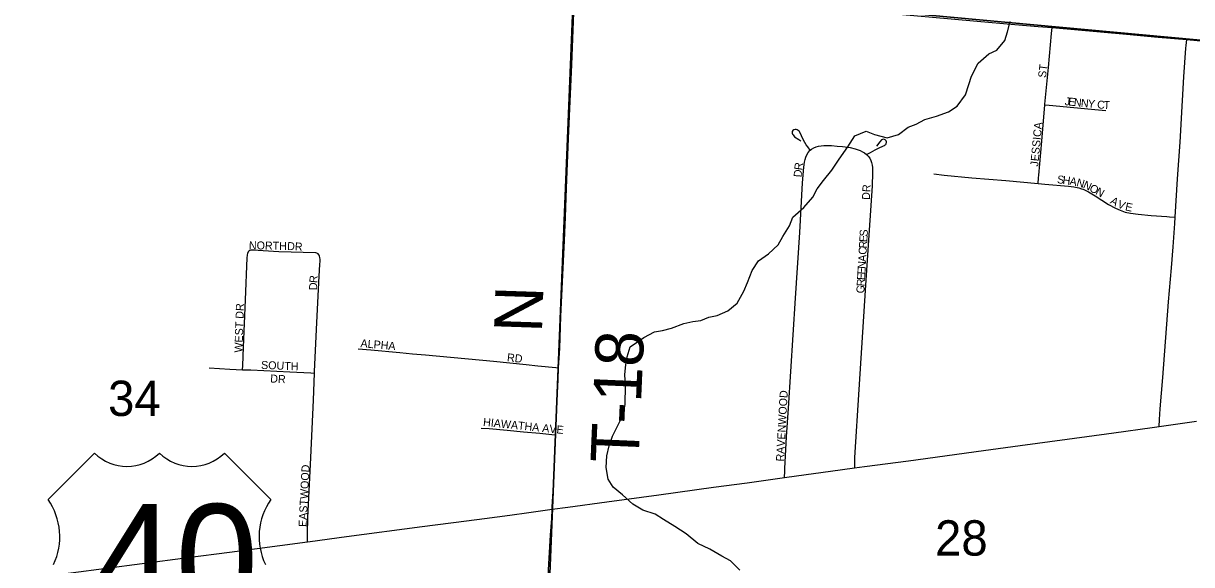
# Model space of a CAD drawing. Extents: x 0 to 680, y 0 to 440.
# Drawn here: x 247.17 to 268.81, y 312.81 to 322.85 of the extents above; entities that cross this region are included whole.
import ezdxf

# ---------------------------------------------------------------- set-up
doc = ezdxf.new("R2010")
doc.units = 0
for name, color, linetype in [('GM_X_County_Road', 7, 'Continuous'), ('GM_X_Minor_River', 7, 'Continuous'), ('GM_X_Section', 7, 'Continuous'), ('GM_X_Section_Text', 7, 'Continuous'), ('GM_X_State_Route', 7, 'Continuous'), ('GM_X_Township_Road', 7, 'Continuous'), ('GM_X_Township_Road_Text', 7, 'Continuous'), ('GM_X_Township_Subdivision', 7, 'Continuous'), ('GM_X_Township_Subdivision_Text', 7, 'Continuous'), ('GM_X_US_Location', 7, 'Continuous'), ('GM_X_US_Route', 7, 'Continuous'), ('GM_X_US_Shield', 7, 'Continuous')]:
    doc.layers.add(name, color=color, linetype=linetype)

msp = doc.modelspace()

# ---------------------------------------------------------------- linework, layer by layer
at = {"layer": 'GM_X_County_Road'}
for points in [[(257.39, 323.578), (257.54, 323.564), (258.643, 323.465), (260.028, 323.332), (261.545, 323.191), (262.43, 323.11), (263.45, 323.016), (264.009, 322.965), (264.836, 322.889), (265.531, 322.829), (265.964, 322.793), (266.226, 322.77)], [(266.226, 322.77), (267.602, 322.648), (268.191, 322.594), (268.718, 322.547)], [(268.718, 322.547), (268.975, 322.524), (269.869, 322.44), (270.746, 322.356), (271.647, 322.262), (272.22, 322.201), (272.826, 322.134), (272.949, 322.12)]]:
    msp.add_lwpolyline(points, dxfattribs=at)
at = {"layer": 'GM_X_Minor_River'}
for points in [[(258.643, 313.819), (258.46, 313.934), (258.266, 314.109), (258.095, 314.248), (258.002, 314.397), (257.963, 314.612), (257.978, 314.832), (258.022, 315.016), (258.083, 315.193), (258.187, 315.406), (258.272, 315.578), (258.317, 315.779), (258.321, 316.136), (258.312, 316.338), (258.326, 316.517), (258.351, 316.665), (258.407, 316.849), (258.659, 317.024), (258.857, 317.129), (259.006, 317.151), (259.173, 317.196), (259.4, 317.283), (259.567, 317.322), (259.715, 317.338), (259.865, 317.402), (260.02, 317.43), (260.217, 317.517), (260.391, 317.663), (260.513, 317.882), (260.58, 318.042), (260.667, 318.267), (260.788, 318.444), (260.968, 318.578), (261.148, 318.743), (261.239, 318.896), (261.361, 319.097), (261.422, 319.257), (261.627, 319.433), (261.79, 319.627), (261.875, 319.781), (261.99, 319.934), (262.141, 320.129), (262.28, 320.329), (262.443, 320.559), (262.571, 320.766), (262.78, 320.847), (262.934, 320.786), (263.171, 320.729), (263.38, 320.786), (263.56, 320.921), (263.709, 320.978), (263.865, 321.066), (264.08, 321.129), (264.307, 321.209), (264.468, 321.315), (264.62, 321.521), (264.682, 321.716), (264.731, 321.871), (264.853, 322.113), (265.051, 322.283), (265.201, 322.353), (265.346, 322.53), (265.395, 322.69), (265.445, 322.885)], [(260.437, 312.709), (260.266, 312.884), (260.107, 312.969), (259.883, 313.096), (259.664, 313.206), (259.446, 313.381), (259.234, 313.52), (259.027, 313.648), (258.874, 313.745), (258.643, 313.819)]]:
    msp.add_lwpolyline(points, dxfattribs=at)
at = {"layer": 'GM_X_Section'}
for points in [[(258.466, 339.173), (274.289, 337.825), (272.932, 322.173), (257.365, 323.612)], [(242.354, 324.989), (257.365, 323.612), (256.695, 307.161), (240.712, 308.891)], [(257.365, 323.612), (272.932, 322.173), (271.613, 305.928), (256.695, 307.161)]]:
    msp.add_lwpolyline(points, close=True, dxfattribs=at)
at = {"layer": 'GM_X_State_Route'}
msp.add_lwpolyline([(256.867, 312.096), (256.899, 312.825), (256.931, 313.359), (256.954, 313.669), (256.962, 313.839)], dxfattribs=at)
at = {"layer": 'GM_X_Township_Road'}
for points in [[(257.083, 316.462), (257.102, 316.827), (257.126, 317.41), (257.163, 318.188), (257.189, 318.82), (257.208, 319.257), (257.23, 319.792), (257.265, 320.716), (257.302, 321.542), (257.325, 322.078), (257.366, 323.05), (257.39, 323.578)], [(268.502, 319.252), (268.55, 319.965), (268.594, 320.644), (268.642, 321.42), (268.667, 321.857), (268.704, 322.391), (268.708, 322.44), (268.718, 322.547)], [(268.207, 315.375), (268.214, 315.505), (268.223, 315.7), (268.273, 316.281), (268.381, 317.687), (268.436, 318.317), (268.468, 318.704), (268.495, 319.14), (268.502, 319.252)], [(257.025, 315.219), (257.045, 315.612), (257.072, 316.244), (257.083, 316.462)], [(256.999, 314.616), (257.004, 314.725), (257.01, 314.932), (257.025, 315.219)], [(256.97, 314.001), (256.973, 314.063), (256.991, 314.413), (256.999, 314.616)], [(256.962, 313.839), (256.963, 313.866), (256.97, 314.001)]]:
    msp.add_lwpolyline(points, dxfattribs=at)
at = {"layer": 'GM_X_Township_Subdivision'}
for points in [[(266.089, 321.337), (266.09, 321.348), (266.158, 322.029), (266.216, 322.662), (266.226, 322.77)], [(265.966, 319.878), (265.973, 319.984), (265.976, 320.033), (266.032, 320.666), (266.089, 321.337)], [(266.089, 321.337), (266.172, 321.33), (267.084, 321.244), (267.22, 321.23)], [(261.745, 320.498), (261.697, 320.56), (261.668, 320.596), (261.643, 320.637), (261.603, 320.722), (261.564, 320.808), (261.537, 320.847), (261.519, 320.863), (261.503, 320.873), (261.483, 320.879), (261.463, 320.883), (261.437, 320.875), (261.419, 320.864), (261.41, 320.845), (261.41, 320.815), (261.417, 320.797), (261.426, 320.783), (261.439, 320.764), (261.455, 320.747), (261.532, 320.693), (261.568, 320.669)], [(261.745, 320.498), (261.769, 320.518), (261.809, 320.541), (261.853, 320.558), (261.899, 320.569), (261.946, 320.577), (261.993, 320.582), (262.041, 320.583), (262.135, 320.585), (262.244, 320.574)], [(262.244, 320.574), (262.34, 320.564), (262.483, 320.544), (262.576, 320.522), (262.666, 320.49), (262.709, 320.469), (262.749, 320.446), (262.786, 320.418)], [(262.786, 320.418), (262.861, 320.456), (262.901, 320.477), (262.947, 320.501), (263.031, 320.545), (263.077, 320.566), (263.099, 320.576), (263.12, 320.587), (263.132, 320.595), (263.142, 320.605), (263.148, 320.617), (263.153, 320.63), (263.154, 320.641), (263.154, 320.653), (263.148, 320.673), (263.132, 320.692), (263.121, 320.697), (263.109, 320.7), (263.082, 320.697), (263.064, 320.688), (263.03, 320.651), (262.971, 320.573)], [(261.266, 314.425), (261.271, 314.548), (261.273, 314.596), (261.306, 315.18), (261.341, 315.714), (261.469, 317.754), (261.548, 318.969), (261.601, 319.891), (261.624, 320.182), (261.638, 320.277), (261.65, 320.323), (261.665, 320.369), (261.683, 320.412), (261.706, 320.453), (261.734, 320.489), (261.745, 320.498)], [(262.786, 320.418), (262.819, 320.385), (262.846, 320.347), (262.865, 320.308), (262.881, 320.267), (262.892, 320.221), (262.897, 320.174), (262.9, 320.078), (262.89, 319.836), (262.834, 319.013), (262.77, 317.995), (262.731, 317.414), (262.643, 316.057), (262.566, 314.798), (262.565, 314.666), (262.565, 314.606)], [(264.031, 320.056), (264.225, 320.033), (264.736, 319.987), (265.366, 319.933), (265.966, 319.878)], [(265.966, 319.878), (266.092, 319.867), (266.528, 319.83), (266.625, 319.817), (266.72, 319.797), (266.766, 319.783), (266.812, 319.766), (266.899, 319.723), (267.024, 319.649), (267.27, 319.491), (267.398, 319.421), (267.487, 319.382), (267.579, 319.35), (267.674, 319.329), (267.819, 319.31), (268.061, 319.289), (268.352, 319.267), (268.4, 319.262), (268.502, 319.252)], [(251.227, 316.426), (251.231, 316.506), (251.246, 316.846), (251.284, 317.721), (251.312, 318.499), (251.317, 318.549), (251.324, 318.59), (251.345, 318.629)], [(251.345, 318.629), (251.364, 318.64), (251.385, 318.647), (251.409, 318.651), (251.441, 318.652), (251.518, 318.644), (251.609, 318.636), (251.899, 318.619), (252.576, 318.598), (252.599, 318.593), (252.624, 318.584)], [(252.561, 316.363), (252.563, 316.396), (252.6, 317.171), (252.641, 318.043), (252.662, 318.382), (252.666, 318.434), (252.666, 318.472), (252.661, 318.506), (252.656, 318.529), (252.648, 318.553), (252.624, 318.584)], [(253.369, 316.811), (253.602, 316.792), (254.139, 316.743), (254.376, 316.719), (254.617, 316.7), (255.878, 316.585), (256.48, 316.523), (256.698, 316.5), (257.034, 316.467), (257.083, 316.462)], [(250.607, 316.459), (250.992, 316.434), (251.227, 316.426)], [(251.227, 316.426), (251.379, 316.421), (252.105, 316.388), (252.491, 316.367), (252.561, 316.363)], [(252.428, 313.235), (252.431, 313.391), (252.439, 313.682), (252.49, 314.797), (252.539, 315.863), (252.561, 316.363)], [(255.649, 315.343), (255.794, 315.335), (256.131, 315.305), (256.434, 315.276), (256.733, 315.247), (256.959, 315.226), (257.025, 315.219)]]:
    msp.add_lwpolyline(points, dxfattribs=at)
at = {"layer": 'GM_X_US_Route'}
for points in [[(256.962, 313.839), (257.252, 313.879), (257.975, 313.977), (258.938, 314.108), (259.95, 314.247), (260.576, 314.33), (261.266, 314.425), (261.491, 314.456), (262.12, 314.544), (262.565, 314.606), (262.751, 314.632), (263.563, 314.739), (264.237, 314.832), (264.815, 314.912), (265.634, 315.022), (266.501, 315.139), (267.368, 315.257), (268.078, 315.357), (268.207, 315.375), (268.901, 315.47)], [(255.374, 313.625), (255.71, 313.669), (256.18, 313.732), (256.529, 313.779), (256.962, 313.839)], [(245.936, 312.383), (247.322, 312.564), (248.046, 312.659), (249.365, 312.834), (250.215, 312.943), (250.986, 313.045), (252.428, 313.235), (252.481, 313.242), (253.155, 313.332), (254.554, 313.516), (255.374, 313.625)]]:
    msp.add_lwpolyline(points, dxfattribs=at)
at = {"layer": 'GM_X_US_Shield'}
for p, q in [((248.484, 314.879), (247.624, 314.019)), ((251.752, 314.019), (250.892, 314.879))]:
    msp.add_line(p, q, dxfattribs=at)
for centre, radius, start, end in [((249.086, 315.493), 0.86, 225.573, 314.427), ((250.29, 315.493), 0.86, 225.573, 314.427), ((246.638, 313.329), 1.204, 334.5471, 35.0009), ((252.738, 313.329), 1.204, 144.9991, 205.4529)]:
    msp.add_arc(centre, radius, start, end, dxfattribs=at)

# ---------------------------------------------------------------- texts
at = {"layer": 'GM_X_Section_Text'}
for s, p in [('34', (248.736, 315.568)), ('28', (264.056, 312.979))]:
    msp.add_text(s, height=0.6552, rotation=0, dxfattribs=at).set_placement(p)
at = {"layer": 'GM_X_Township_Road_Text'}
for s, height, rotation, p in [('N', 0.889, 88.0882, (256.773, 317.105)), ('T-18', 0.8894, 87.5347, (258.561, 314.686))]:
    msp.add_text(s, height=height, rotation=rotation, dxfattribs=at).set_placement(p)
at = {"layer": 'GM_X_Township_Subdivision_Text'}
for s, height, rotation, p in [('ST', 0.1482, 82.8783, (266.109, 321.832)), ('J', 0.148, 354.1763, (266.453, 321.334)), ('E', 0.148, 354.1977, (266.518, 321.328)), ('N', 0.148, 354.1763, (266.621, 321.317)), ('N', 0.148, 354.1909, (266.751, 321.304)), ('Y', 0.148, 354.1763, (266.881, 321.291)), ('C', 0.148, 355.5798, (267.054, 321.273)), ('T', 0.148, 356.3933, (267.173, 321.264)), ('JESSICA', 0.1482, 84.6093, (265.966, 320.188)), ('D', 0.148, 85.6683, (261.583, 319.991)), ('R', 0.148, 82.4021, (261.592, 320.119)), ('S', 0.148, 352.4379, (266.309, 319.887)), ('H', 0.148, 352.4169, (266.412, 319.873)), ('A', 0.148, 350.225, (266.54, 319.856)), ('N', 0.148, 344.3098, (266.665, 319.835)), ('N', 0.148, 335.9088, (266.785, 319.801)), ('DR', 0.1482, 86.989, (262.848, 319.573)), ('O', 0.148, 331.4018, (266.901, 319.749)), ('N', 0.148, 330.7458, (267.016, 319.687)), ('A', 0.148, 329.5123, (267.286, 319.517)), ('V', 0.148, 338.3174, (267.421, 319.44)), ('E', 0.148, 347.8705, (267.568, 319.384)), ('S', 0.148, 86.6835, (262.805, 318.893)), ('NORTH', 0.1482, 358.8269, (251.344, 318.661)), ('DR', 0.1482, 356.989, (252.05, 318.647)), ('R', 0.148, 86.6891, (262.792, 318.672)), ('E', 0.148, 86.6656, (262.799, 318.789)), ('C', 0.148, 86.6706, (262.785, 318.555)), ('N', 0.148, 86.6759, (262.77, 318.294)), ('A', 0.148, 86.6824, (262.778, 318.424)), ('R', 0.148, 84.8451, (252.61, 318.029)), ('E', 0.148, 86.6656, (262.758, 318.086)), ('E', 0.148, 86.6835, (262.764, 318.19)), ('D', 0.148, 89.0819, (252.608, 317.901)), ('G', 0.148, 86.6759, (262.744, 317.838)), ('R', 0.148, 86.6891, (262.751, 317.969)), ('WEST DR', 0.1482, 88.1231, (251.225, 316.742)), ('ALPHA', 0.1482, 355.0331, (253.408, 316.845)), ('RD', 0.1482, 353.9832, (256.121, 316.584)), ('SOUTH', 0.1482, 357.5119, (251.568, 316.443)), ('DR', 0.1482, 356.989, (251.737, 316.191)), ('RAVENWOOD', 0.1482, 86.8545, (261.256, 314.721)), ('HIAWATHA AVE', 0.14823, 354.185, (255.678, 315.386)), ('EASTWOOD', 0.1482, 87.0659, (252.412, 313.508))]:
    msp.add_text(s, height=height, rotation=rotation, dxfattribs=at).set_placement(p)
at = {"layer": 'GM_X_US_Location'}
for s in ['0', '/']:
    msp.add_text(s, height=0.00296, dxfattribs=at).set_placement((249.687, 312.885))
at = {"layer": 'GM_X_US_Shield'}
msp.add_text('40', height=2.0637, dxfattribs=at).set_placement((248.448, 311.87))

doc.saveas('drawing.dxf')
